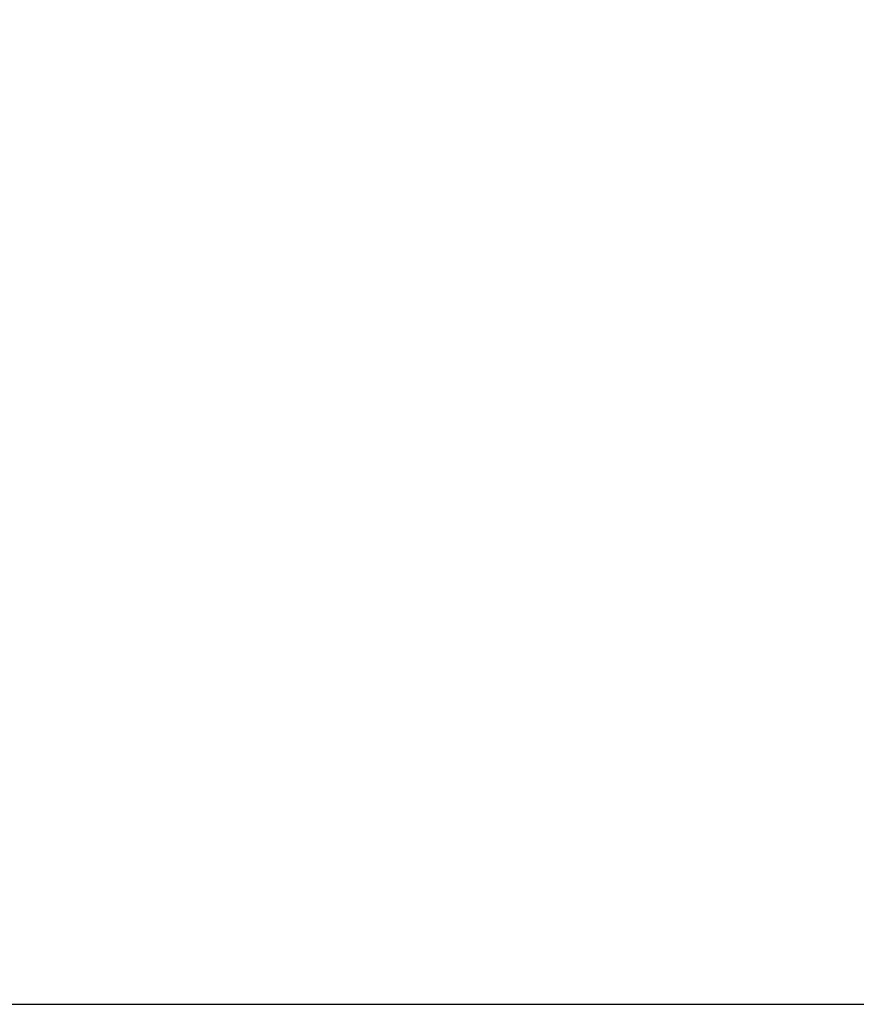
# Model space of a CAD drawing. Header units: millimetres. Extents: x 15 to 2005, y -26 to 622.
# Tile 590 of 656: x 155.9939 to 156.0426, y -15.9432 to -15.8858. Entities that reach past the tile are written whole.
import ezdxf

# ---------------------------------------------------------------- set-up
doc = ezdxf.new("R2010")
doc.units = ezdxf.units.MM

# ---------------------------------------------------------------- blocks, each defined once
blk = doc.blocks.new('SG1')
at = {"color": 7, "linetype": 'Continuous'}
blk.add_open_spline([(155.896385, -15.764556), (155.899118, -15.767785), (155.901883, -15.770997), (155.90468, -15.77419), (155.907509, -15.777366), (155.910371, -15.780523), (155.913264, -15.78366), (155.916188, -15.786778), (155.919144, -15.789876), (155.922131, -15.792953), (155.925149, -15.79601), (155.928198, -15.799045), (155.931278, -15.802058), (155.934388, -15.805048), (155.937528, -15.808016), (155.940698, -15.810961), (155.943897, -15.813882), (155.947126, -15.816779), (155.950385, -15.819652), (155.953672, -15.822499), (155.956987, -15.825321), (155.960332, -15.828118), (155.963704, -15.830888), (155.967104, -15.833632), (155.970531, -15.836349), (155.973985, -15.839038), (155.977467, -15.8417), (155.980974, -15.844333), (155.984508, -15.846938), (155.988068, -15.849514), (155.991653, -15.85206), (155.995263, -15.854577), (155.998898, -15.857064), (156.002558, -15.859521), (156.006241, -15.861947), (156.009948, -15.864341), (156.013678, -15.866704), (156.01743, -15.869036), (156.021206, -15.871335), (156.025003, -15.873602), (156.028821, -15.875836), (156.032661, -15.878038), (156.036522, -15.880206), (156.040403, -15.88234), (156.044303, -15.88444), (156.048223, -15.886507), (156.052162, -15.888538), (156.05612, -15.890535), (156.060095, -15.892498), (156.064088, -15.894425), (156.068098, -15.896316), (156.072125, -15.898172), (156.076168, -15.899992), (156.080226, -15.901777), (156.0843, -15.903524), (156.088388, -15.905236), (156.092491, -15.90691), (156.096607, -15.908548), (156.100737, -15.910149), (156.104879, -15.911713), (156.109033, -15.91324), (156.113199, -15.914729), (156.117377, -15.916181), (156.121565, -15.917594), (156.125763, -15.918971), (156.129971, -15.920309), (156.134188, -15.921609), (156.138414, -15.922872), (156.142648, -15.924096), (156.146889, -15.925282), (156.151138, -15.926429), (156.155393, -15.927539), (156.159655, -15.92861), (156.163922, -15.929643), (156.168194, -15.930637), (156.17247, -15.931593), (156.176751, -15.932511), (156.181035, -15.93339), (156.185322, -15.934231), (156.189612, -15.935033), (156.193904, -15.935797), (156.198197, -15.936523), (156.202492, -15.937211), (156.206786, -15.937861), (156.211081, -15.938472), (156.215376, -15.939045), (156.219669, -15.939581), (156.223961, -15.940079), (156.228251, -15.940539), (156.232539, -15.940961), (156.236823, -15.941346), (156.241104, -15.941693), (156.245382, -15.942003), (156.249655, -15.942276), (156.253923, -15.942513), (156.258186, -15.942712), (156.262444, -15.942875), (156.266695, -15.943001), (156.27094, -15.943091), (156.275177, -15.943145), (156.279407, -15.943162)], degree=1, knots=[0, 0, 0.009695, 0.019407, 0.029137, 0.038885, 0.048649, 0.05843, 0.068227, 0.078041, 0.08787, 0.097714, 0.107573, 0.117447, 0.127335, 0.137238, 0.147154, 0.157083, 0.167026, 0.176981, 0.186948, 0.196927, 0.206918, 0.21692, 0.226933, 0.236956, 0.24699, 0.257033, 0.267085, 0.277147, 0.287217, 0.297296, 0.307382, 0.317476, 0.327577, 0.337684, 0.347798, 0.357918, 0.368043, 0.378174, 0.388309, 0.398449, 0.408593, 0.41874, 0.428891, 0.439044, 0.4492, 0.459357, 0.469517, 0.479677, 0.489838, 0.5, 0.510162, 0.520323, 0.530483, 0.540643, 0.5508, 0.560956, 0.571109, 0.58126, 0.591407, 0.601551, 0.611691, 0.621826, 0.631957, 0.642082, 0.652202, 0.662316, 0.672423, 0.682524, 0.692618, 0.702704, 0.712783, 0.722853, 0.732915, 0.742967, 0.75301, 0.763044, 0.773067, 0.78308, 0.793082, 0.803073, 0.813052, 0.823019, 0.832974, 0.842917, 0.852846, 0.862762, 0.872665, 0.882553, 0.892427, 0.902286, 0.91213, 0.921959, 0.931773, 0.94157, 0.951351, 0.961115, 0.970863, 0.980593, 0.990305, 1, 1], dxfattribs=at)

msp = doc.modelspace()

# ---------------------------------------------------------------- linework, layer by layer
at = {"color": 7, "linetype": 'Continuous'}
msp.add_line((91.603529, -15.943162), (157.35981, -15.943162), dxfattribs=at)
msp.add_arc((156.279407, -15.443162), 0.5, 220, 270, dxfattribs=at)

# ---------------------------------------------------------------- block references
msp.add_blockref('SG1', (0, 0))

doc.saveas('drawing.dxf')
